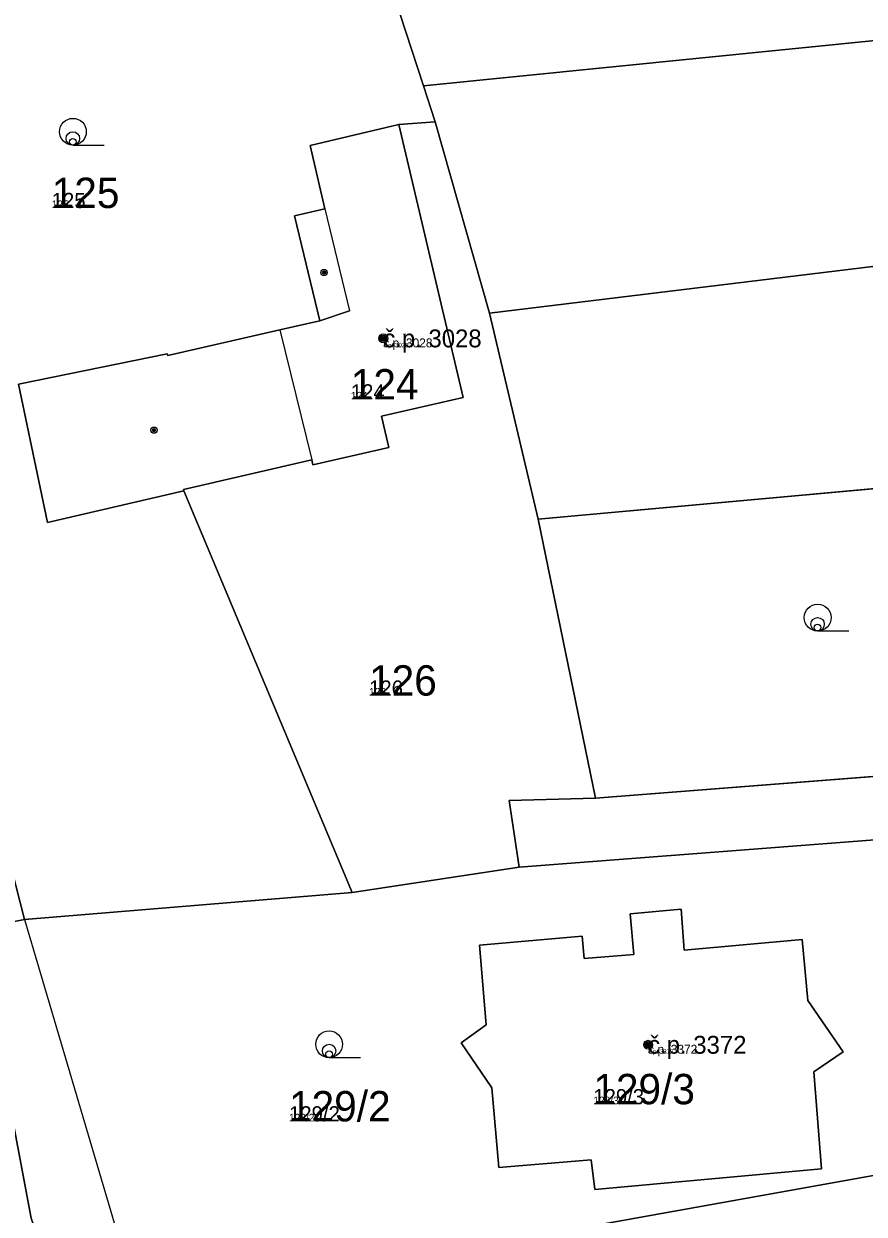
# Model space of a CAD drawing. Extents: x -759873 to -758487, y -975024 to -973516.
# Drawn here: x -759388 to -759340.9, y -974403.4 to -974336.8 of the extents above; entities that cross this region are included whole.
import ezdxf

# ---------------------------------------------------------------- set-up
doc = ezdxf.new("R2010")
doc.units = 0
for name, color, linetype in [('KAT_02_hranice parcel', 7, 'Continuous'), ('KAT_03_1000_st čísla parcelní', 7, 'Continuous'), ('KAT_03_1000_čísla parcelní', 7, 'Continuous'), ('KAT_03_1000_čísla popisná', 7, 'Continuous'), ('KAT_03_250_st čísla parcelní', 7, 'Continuous'), ('KAT_03_250_čísla parcelní', 7, 'Continuous'), ('KAT_03_250_čísla popisná', 7, 'Continuous'), ('KAT_03_500_st čísla parcelní', 7, 'Continuous'), ('KAT_03_500_čísla parcelní', 7, 'Continuous'), ('KAT_03_500_čísla popisná', 7, 'Continuous'), ('KAT_04_vnitřní kresba', 7, 'Continuous'), ('KAT_05_1000_značky kultur', 7, 'Continuous'), ('KAT_05_250_značky kultur', 7, 'Continuous'), ('KAT_05_500_značky kultur', 7, 'Continuous'), ('KAT_07_1000_značky budov', 7, 'Continuous'), ('KAT_07_250_značky budov', 7, 'Continuous'), ('KAT_07_500_značky budov', 7, 'Continuous'), ('KAT_14_plocha_budovy', 7, 'Continuous'), ('KAT_14_plocha_pozemek', 7, 'Continuous')]:
    doc.layers.add(name, color=color, linetype=linetype)

msp = doc.modelspace()

# ---------------------------------------------------------------- linework, layer by layer
at = {"layer": 'KAT_02_hranice parcel'}
for p, q in [((-759370.55, -974325.1), (-759365.6, -974340.22)), ((-759365.6, -974340.22), (-759364.94, -974342.25)), ((-759366.99, -974342.39), (-759364.94, -974342.25)), ((-759364.94, -974342.25), (-759361.9, -974352.95)), ((-759361.9, -974352.95), (-759318.86, -974347.71)), ((-759361.9, -974352.95), (-759359.18, -974364.49)), ((-759359.18, -974364.49), (-759328.22, -974361.67)), ((-759369.6, -974385.4), (-759379.01, -974362.91)), ((-759359.18, -974364.49), (-759355.98, -974380.12)), ((-759355.98, -974380.12), (-759328.05, -974377.92)), ((-759360.24, -974383.98), (-759326.51, -974381.38)), ((-759369.6, -974385.4), (-759360.24, -974383.98)), ((-759387.93, -974386.9), (-759369.6, -974385.4))]:
    msp.add_line(p, q, dxfattribs=at)
for points in [[(-759405.51, -974318.2), (-759404.28, -974320.35), (-759395.68, -974347.5), (-759391.56, -974372.71), (-759387.93, -974386.9)], [(-759365.6, -974340.22), (-759303.52, -974333.97), (-759303.17, -974335.46), (-759301.15, -974335.03)], [(-759366.99, -974342.39), (-759371.94, -974343.56), (-759371.12, -974347.11), (-759372.82, -974347.51), (-759371.4, -974353.38), (-759373.65, -974353.89), (-759379.91, -974355.33), (-759379.94, -974355.23), (-759388.26, -974356.93), (-759386.64, -974364.67), (-759379.01, -974362.91)], [(-759379.01, -974362.91), (-759379.03, -974362.82), (-759371.86, -974361.16), (-759371.79, -974361.45), (-759367.55, -974360.48), (-759367.95, -974358.72), (-759363.38, -974357.68), (-759366.99, -974342.39)], [(-759360.24, -974383.98), (-759360.8, -974380.25), (-759355.98, -974380.12)], [(-759344.09, -974391.44), (-759342.12, -974394.32), (-759343.76, -974395.43), (-759343.32, -974400.86), (-759356.02, -974402.03), (-759356.21, -974400.36), (-759361.38, -974400.79), (-759361.77, -974396.33), (-759363.5, -974393.81), (-759362.09, -974392.8), (-759362.46, -974388.34), (-759356.72, -974387.84), (-759356.61, -974389.09), (-759353.84, -974388.86), (-759354.03, -974386.58), (-759351.19, -974386.33), (-759351.01, -974388.63), (-759344.41, -974388.02), (-759344.09, -974391.44)], [(-759387.93, -974386.9), (-759390.61, -974387.43), (-759387.55, -974403.62), (-759384.57, -974412.22)], [(-759384.57, -974412.22), (-759381.52, -974408.61), (-759327.22, -974398.86)]]:
    msp.add_lwpolyline(points, dxfattribs=at)
at = {"layer": 'KAT_03_1000_čísla popisná'}
for centre in [(-759367.85, -974354.37), (-759353.03, -974393.92)]:
    msp.add_circle(centre, 0.25, dxfattribs=at)
at = {"layer": 'KAT_03_250_čísla popisná'}
for centre in [(-759367.85, -974354.37), (-759353.03, -974393.92)]:
    msp.add_circle(centre, 0.0625, dxfattribs=at)
at = {"layer": 'KAT_03_500_čísla popisná'}
for centre in [(-759367.85, -974354.37), (-759353.03, -974393.92)]:
    msp.add_circle(centre, 0.125, dxfattribs=at)
at = {"layer": 'KAT_04_vnitřní kresba'}
for p, q in [((-759371.12, -974347.11), (-759369.75, -974352.83)), ((-759371.4, -974353.38), (-759369.75, -974352.83)), ((-759373.65, -974353.89), (-759371.86, -974361.16)), ((-759387.93, -974386.9), (-759381.52, -974408.61))]:
    msp.add_line(p, q, dxfattribs=at)
at = {"layer": 'KAT_05_1000_značky kultur'}
for p, q in [((-759385.223, -974343.55), (-759383.473, -974343.55)), ((-759343.543, -974370.75), (-759341.793, -974370.75)), ((-759370.883, -974394.64), (-759369.133, -974394.64))]:
    msp.add_line(p, q, dxfattribs=at)
for centre in [(-759385.223, -974342.8), (-759343.543, -974370), (-759370.883, -974393.89)]:
    msp.add_circle(centre, 0.75, dxfattribs=at)
at = {"layer": 'KAT_05_250_značky kultur'}
for p, q in [((-759385.228, -974343.55), (-759384.791, -974343.55)), ((-759343.548, -974370.75), (-759343.111, -974370.75)), ((-759370.888, -974394.64), (-759370.451, -974394.64))]:
    msp.add_line(p, q, dxfattribs=at)
for centre in [(-759385.228, -974343.362), (-759343.548, -974370.562), (-759370.888, -974394.452)]:
    msp.add_circle(centre, 0.187, dxfattribs=at)
at = {"layer": 'KAT_05_500_značky kultur'}
for p, q in [((-759385.226, -974343.55), (-759384.351, -974343.55)), ((-759343.547, -974370.75), (-759342.672, -974370.75)), ((-759370.887, -974394.64), (-759370.012, -974394.64))]:
    msp.add_line(p, q, dxfattribs=at)
for centre in [(-759385.226, -974343.175), (-759343.546, -974370.375), (-759370.886, -974394.265)]:
    msp.add_circle(centre, 0.375, dxfattribs=at)
at = {"layer": 'KAT_07_1000_značky budov'}
for centre in [(-759371.167, -974350.679), (-759367.857, -974354.369), (-759380.687, -974359.509), (-759353.037, -974393.919)]:
    msp.add_circle(centre, 0.175, dxfattribs=at)
at = {"layer": 'KAT_07_250_značky budov'}
for centre in [(-759371.162, -974350.68), (-759367.852, -974354.37), (-759380.682, -974359.51), (-759353.032, -974393.92)]:
    msp.add_circle(centre, 0.0437, dxfattribs=at)
at = {"layer": 'KAT_07_500_značky budov'}
for centre in [(-759371.163, -974350.68), (-759367.853, -974354.37), (-759380.683, -974359.51), (-759353.033, -974393.92)]:
    msp.add_circle(centre, 0.0875, dxfattribs=at)
at = {"layer": 'KAT_14_plocha_budovy'}
for points in [[(-759371.94, -974343.56), (-759371.12, -974347.11), (-759369.75, -974352.83), (-759371.4, -974353.38), (-759373.65, -974353.89), (-759371.86, -974361.16), (-759371.79, -974361.45), (-759367.55, -974360.48), (-759367.95, -974358.72), (-759363.38, -974357.68), (-759366.99, -974342.39)], [(-759354.03, -974386.58), (-759353.84, -974388.86), (-759356.61, -974389.09), (-759356.72, -974387.84), (-759362.46, -974388.34), (-759362.09, -974392.8), (-759363.5, -974393.81), (-759361.77, -974396.33), (-759361.38, -974400.79), (-759356.21, -974400.36), (-759356.02, -974402.03), (-759343.32, -974400.86), (-759343.76, -974395.43), (-759342.12, -974394.32), (-759344.09, -974391.44), (-759344.41, -974388.02), (-759351.01, -974388.63), (-759351.19, -974386.33)]]:
    msp.add_lwpolyline(points, close=True, dxfattribs=at)
at = {"layer": 'KAT_14_plocha_pozemek'}
for points in [[(-759395.68, -974347.5), (-759391.56, -974372.71), (-759387.93, -974386.9), (-759369.6, -974385.4), (-759379.01, -974362.91), (-759386.64, -974364.67), (-759388.26, -974356.93), (-759379.94, -974355.23), (-759379.91, -974355.33), (-759373.65, -974353.89), (-759371.4, -974353.38), (-759372.82, -974347.51), (-759371.12, -974347.11), (-759371.94, -974343.56), (-759366.99, -974342.39), (-759364.94, -974342.25), (-759365.6, -974340.22), (-759370.55, -974325.1), (-759372.49, -974319.15), (-759385.51, -974304.02), (-759400.45, -974314.69), (-759405.51, -974318.2), (-759404.28, -974320.35)], [(-759301.15, -974335.03), (-759301.4, -974333.76), (-759302.32, -974328.54), (-759303.06, -974322.52), (-759315.36, -974324.65), (-759319.42, -974322.54), (-759327.83, -974315.63), (-759333.29, -974309.02), (-759334.26, -974309.56), (-759341.8, -974312.79), (-759370.55, -974325.1), (-759365.6, -974340.22), (-759303.52, -974333.97), (-759303.17, -974335.46)], [(-759300.63, -974337.72), (-759301.15, -974335.03), (-759303.17, -974335.46), (-759303.52, -974333.97), (-759365.6, -974340.22), (-759364.94, -974342.25), (-759361.9, -974352.95), (-759318.86, -974347.71), (-759317.05, -974345.95), (-759299.79, -974343.91)], [(-759360.24, -974383.98), (-759360.8, -974380.25), (-759355.98, -974380.12), (-759359.18, -974364.49), (-759361.9, -974352.95), (-759364.94, -974342.25), (-759366.99, -974342.39), (-759363.38, -974357.68), (-759367.95, -974358.72), (-759367.55, -974360.48), (-759371.79, -974361.45), (-759371.86, -974361.16), (-759379.03, -974362.82), (-759379.01, -974362.91), (-759369.6, -974385.4)], [(-759371.12, -974347.11), (-759372.82, -974347.51), (-759371.4, -974353.38), (-759373.65, -974353.89), (-759379.91, -974355.33), (-759379.94, -974355.23), (-759388.26, -974356.93), (-759386.64, -974364.67), (-759379.01, -974362.91), (-759379.03, -974362.82), (-759371.86, -974361.16), (-759371.79, -974361.45), (-759367.55, -974360.48), (-759367.95, -974358.72), (-759363.38, -974357.68), (-759366.99, -974342.39), (-759371.94, -974343.56)], [(-759323.45, -974361.21), (-759318.69, -974360.87), (-759318.86, -974358.88), (-759317.86, -974358.79), (-759318.95, -974351.87), (-759318.86, -974347.71), (-759361.9, -974352.95), (-759359.18, -974364.49), (-759328.22, -974361.67)], [(-759328.5, -974372.17), (-759328.72, -974368.25), (-759331.76, -974368.39), (-759331.92, -974364.91), (-759332.29, -974364.92), (-759332.31, -974364.39), (-759327.87, -974364.2), (-759328.22, -974361.67), (-759359.18, -974364.49), (-759355.98, -974380.12), (-759328.05, -974377.92), (-759327.89, -974372.15)], [(-759301.51, -974379.07), (-759301.72, -974375.45), (-759328.05, -974377.92), (-759355.98, -974380.12), (-759360.8, -974380.25), (-759360.24, -974383.98), (-759326.51, -974381.38), (-759320.01, -974380.88), (-759316.05, -974380.49), (-759307.69, -974379.67)], [(-759327.22, -974398.86), (-759326.51, -974381.38), (-759360.24, -974383.98), (-759369.6, -974385.4), (-759387.93, -974386.9), (-759390.61, -974387.43), (-759387.55, -974403.62), (-759384.57, -974412.22), (-759381.52, -974408.61)], [(-759344.09, -974391.44), (-759342.12, -974394.32), (-759343.76, -974395.43), (-759343.32, -974400.86), (-759356.02, -974402.03), (-759356.21, -974400.36), (-759361.38, -974400.79), (-759361.77, -974396.33), (-759363.5, -974393.81), (-759362.09, -974392.8), (-759362.46, -974388.34), (-759356.72, -974387.84), (-759356.61, -974389.09), (-759353.84, -974388.86), (-759354.03, -974386.58), (-759351.19, -974386.33), (-759351.01, -974388.63), (-759344.41, -974388.02)], [(-759344.09, -974391.44), (-759344.41, -974388.02), (-759351.01, -974388.63), (-759351.19, -974386.33), (-759354.03, -974386.58), (-759353.84, -974388.86), (-759356.61, -974389.09), (-759356.72, -974387.84), (-759362.46, -974388.34), (-759362.09, -974392.8), (-759363.5, -974393.81), (-759361.77, -974396.33), (-759361.38, -974400.79), (-759356.21, -974400.36), (-759356.02, -974402.03), (-759343.32, -974400.86), (-759343.76, -974395.43), (-759342.12, -974394.32)], [(-759380.23, -974422.73), (-759327.97, -974417.54), (-759327.38, -974402.84), (-759327.22, -974398.86), (-759381.52, -974408.61), (-759384.57, -974412.22), (-759397.43, -974418.48), (-759395.04, -974424.2)]]:
    msp.add_lwpolyline(points, close=True, dxfattribs=at)
msp.add_lwpolyline([(-759364.28, -974508.82), (-759380.34, -974471.16), (-759391.07, -974470.08), (-759404.65, -974468.71), (-759419.87, -974417.67), (-759384.57, -974412.22), (-759387.55, -974403.62), (-759390.61, -974387.43), (-759387.93, -974386.9), (-759391.56, -974372.71), (-759395.68, -974347.5), (-759404.28, -974320.35), (-759405.51, -974318.2), (-759448.08, -974345.12), (-759474.9, -974360.23), (-759479.3, -974362.15), (-759507.25, -974381.64), (-759510.36, -974386.54), (-759513.7, -974388.36), (-759504.64, -974393.1), (-759481.61, -974430.04), (-759469.74, -974487.16)], dxfattribs=at)

# ---------------------------------------------------------------- texts
at = {"layer": 'KAT_03_1000_st čísla parcelní'}
for s, p in [('124', (-759369.67, -974357.789)), ('129/3', (-759356.1, -974397.25))]:
    msp.add_text(s, height=1.7, dxfattribs=at).set_placement(p)
at = {"layer": 'KAT_03_1000_čísla parcelní'}
for s, p in [('125', (-759386.41, -974347.07)), ('126', (-759368.65, -974374.37)), ('129/2', (-759373.13, -974398.21))]:
    msp.add_text(s, height=1.7, dxfattribs=at).set_placement(p)
at = {"layer": 'KAT_03_1000_čísla popisná'}
for s, p in [('č.p. 3028', (-759367.85, -974354.87)), ('č.p. 3372', (-759353.03, -974394.42))]:
    msp.add_text(s, height=1, dxfattribs=at).set_placement(p)
at = {"layer": 'KAT_03_250_st čísla parcelní'}
for s, p in [('124', (-759369.67, -974357.789)), ('129/3', (-759356.1, -974397.25))]:
    msp.add_text(s, height=0.425, dxfattribs=at).set_placement(p)
at = {"layer": 'KAT_03_250_čísla parcelní'}
for s, p in [('125', (-759386.41, -974347.07)), ('126', (-759368.65, -974374.37)), ('129/2', (-759373.13, -974398.21))]:
    msp.add_text(s, height=0.425, dxfattribs=at).set_placement(p)
at = {"layer": 'KAT_03_250_čísla popisná'}
for s, p in [('č.p. 3028', (-759367.85, -974354.87)), ('č.p. 3372', (-759353.03, -974394.42))]:
    msp.add_text(s, height=0.25, dxfattribs=at).set_placement(p)
at = {"layer": 'KAT_03_500_st čísla parcelní'}
for s, p in [('124', (-759369.67, -974357.789)), ('129/3', (-759356.1, -974397.25))]:
    msp.add_text(s, height=0.85, dxfattribs=at).set_placement(p)
at = {"layer": 'KAT_03_500_čísla parcelní'}
for s, p in [('125', (-759386.41, -974347.07)), ('126', (-759368.65, -974374.37)), ('129/2', (-759373.13, -974398.21))]:
    msp.add_text(s, height=0.85, dxfattribs=at).set_placement(p)
at = {"layer": 'KAT_03_500_čísla popisná'}
for s, p in [('č.p. 3028', (-759367.85, -974354.87)), ('č.p. 3372', (-759353.03, -974394.42))]:
    msp.add_text(s, height=0.5, dxfattribs=at).set_placement(p)

doc.saveas('drawing.dxf')
